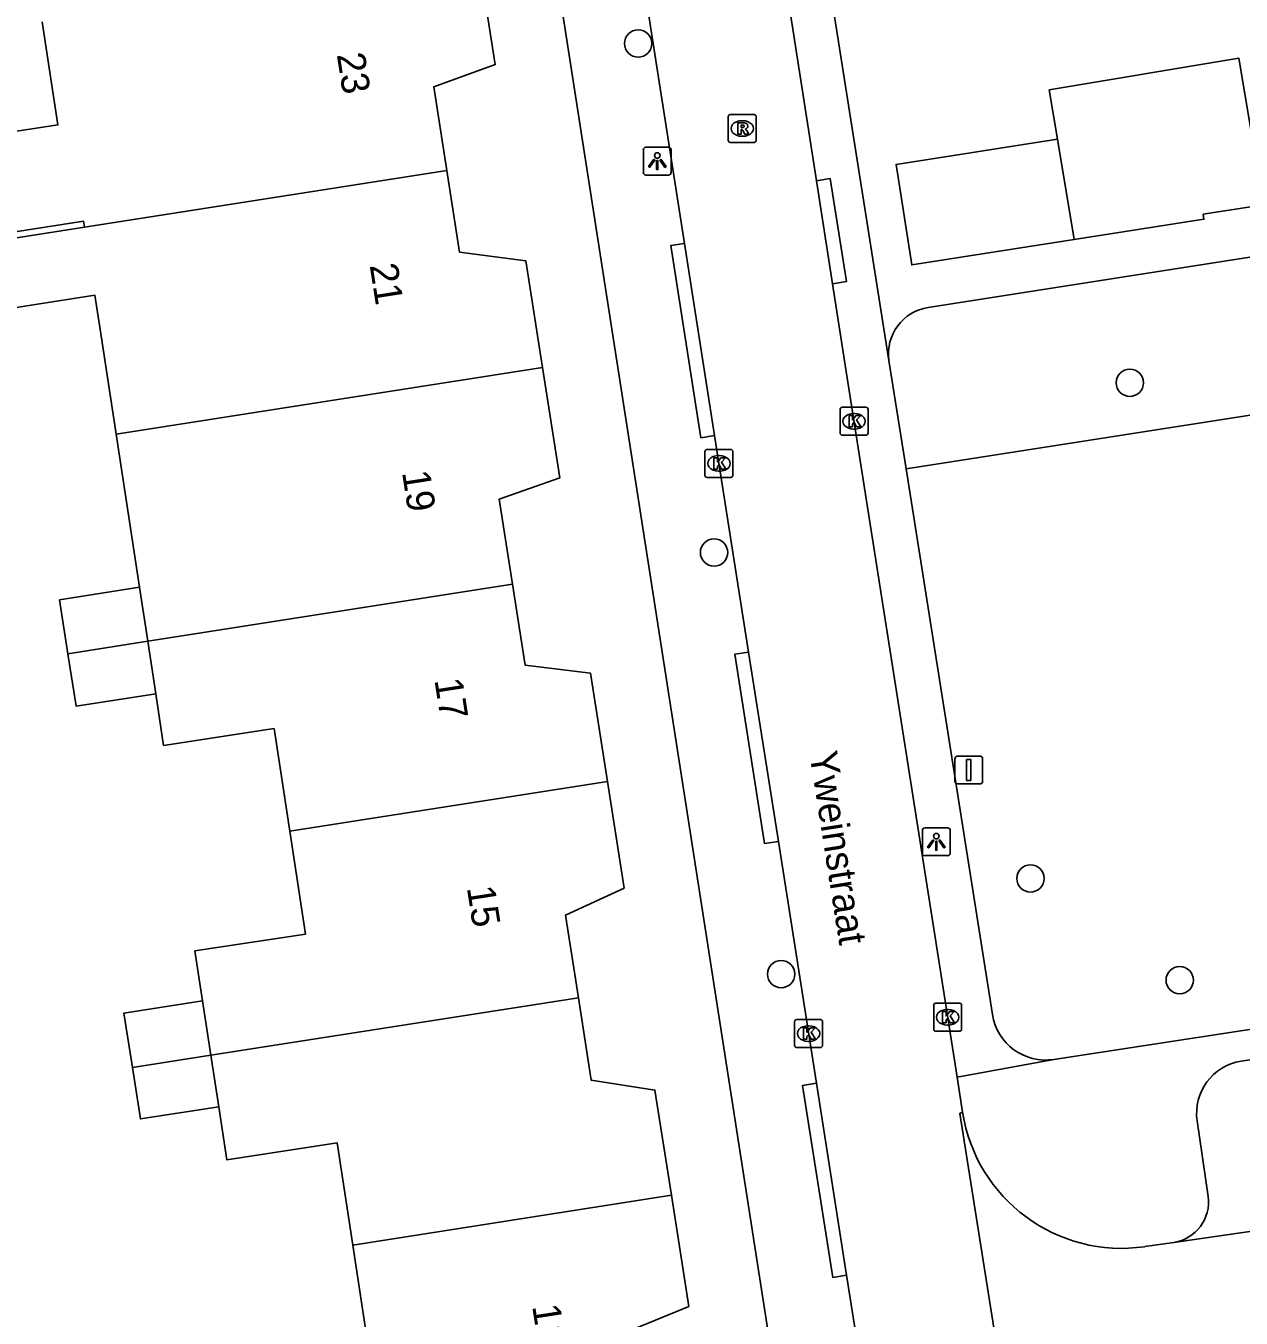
# Model space of a CAD drawing. Extents: x 160077 to 160945, y 386481 to 387498.
# Drawn here: x 160521.21 to 160564.72, y 387193.58 to 387239.86 of the extents above; entities that cross this region are included whole.
import ezdxf

# ---------------------------------------------------------------- set-up
doc = ezdxf.new("R2010")
doc.units = 0
for name, color, linetype in [('IMGEO_Boom', 7, 'Continuous'), ('IMGEO_Groenvoorziening', 7, 'Continuous'), ('IMGEO_Kolk', 7, 'Continuous'), ('IMGEO_Lichtpunt', 7, 'Continuous'), ('IMGEO_Openbare_ruimte_label', 7, 'Continuous'), ('IMGEO_Pand', 7, 'Continuous'), ('IMGEO_Pand_nummerreeks', 7, 'Continuous'), ('IMGEO_Rijbaan_lokaal_open', 7, 'Continuous'), ('IMGEO_Rioolput', 7, 'Continuous'), ('IMGEO_Verkeersbordpaal', 7, 'Continuous'), ('IMGEO_Voetpad_open', 7, 'Continuous')]:
    doc.layers.add(name, color=color, linetype=linetype)

msp = doc.modelspace()

# ---------------------------------------------------------------- linework, layer by layer
at = {"layer": 'IMGEO_Boom'}
for centre in [(160543.134, 387239.226), (160560.732, 387227.076), (160545.848, 387220.995), (160557.177, 387209.326), (160548.251, 387205.901), (160562.516, 387205.681)]:
    msp.add_circle(centre, 0.489, dxfattribs=at)
at = {"layer": 'IMGEO_Groenvoorziening'}
for points in [[(160586.992, 387234.248), (160586.235, 387234.885), (160553.518, 387229.773)], [(160552.722, 387223.987), (160582.097, 387228.576), (160585.412, 387207.048)]]:
    msp.add_lwpolyline(points, dxfattribs=at)
msp.add_arc((160553.778, 387228.106), 1.688, 98.8577, 187.8192, dxfattribs=at)
at = {"layer": 'IMGEO_Kolk'}
for p, q in [((160550.36, 387225.271), (160550.36, 387226.123)), ((160550.435, 387226.197), (160551.287, 387226.197)), ((160550.848, 387225.977), (160550.873, 387225.977)), ((160551.361, 387226.123), (160551.361, 387225.271)), ((160550.871, 387225.417), (160550.846, 387225.417)), ((160551.287, 387225.197), (160550.435, 387225.197)), ((160545.523, 387223.76), (160545.523, 387224.612)), ((160545.598, 387224.686), (160546.45, 387224.686)), ((160546.011, 387224.466), (160546.036, 387224.466)), ((160546.524, 387224.612), (160546.524, 387223.76)), ((160546.45, 387223.686), (160545.598, 387223.686)), ((160546.034, 387223.906), (160546.009, 387223.906)), ((160553.71, 387203.929), (160553.71, 387204.781)), ((160553.785, 387204.855), (160554.637, 387204.855)), ((160554.198, 387204.635), (160554.223, 387204.635)), ((160554.711, 387204.781), (160554.711, 387203.929)), ((160548.731, 387203.344), (160548.731, 387204.196)), ((160548.806, 387204.27), (160549.658, 387204.27)), ((160549.219, 387204.05), (160549.244, 387204.05)), ((160549.732, 387204.196), (160549.732, 387203.344)), ((160554.221, 387204.075), (160554.196, 387204.075)), ((160554.637, 387203.855), (160553.785, 387203.855)), ((160549.658, 387203.27), (160548.806, 387203.27)), ((160549.242, 387203.49), (160549.217, 387203.49))]:
    msp.add_line(p, q, dxfattribs=at)
for points in [[(160550.36, 387225.271), (160550.36, 387226.123)], [(160550.435, 387226.197), (160551.287, 387226.197)], [(160550.681, 387225.897), (160550.804, 387225.897), (160550.804, 387225.746), (160550.934, 387225.897), (160551.098, 387225.897), (160550.952, 387225.746), (160551.105, 387225.497), (160550.953, 387225.497), (160550.868, 387225.661), (160550.804, 387225.594), (160550.804, 387225.497), (160550.681, 387225.497), (160550.681, 387225.897)], [(160551.361, 387226.123), (160551.361, 387225.271)], [(160551.287, 387225.197), (160550.435, 387225.197)], [(160545.523, 387223.76), (160545.523, 387224.612)], [(160545.598, 387224.686), (160546.45, 387224.686)], [(160546.524, 387224.612), (160546.524, 387223.76)], [(160545.844, 387224.386), (160545.967, 387224.386), (160545.967, 387224.235), (160546.097, 387224.386), (160546.261, 387224.386), (160546.115, 387224.235), (160546.268, 387223.986), (160546.116, 387223.986), (160546.031, 387224.15), (160545.967, 387224.083), (160545.967, 387223.986), (160545.844, 387223.986), (160545.844, 387224.386)], [(160546.45, 387223.686), (160545.598, 387223.686)], [(160553.71, 387203.929), (160553.71, 387204.781)], [(160553.785, 387204.855), (160554.637, 387204.855)], [(160554.031, 387204.555), (160554.154, 387204.555), (160554.154, 387204.404), (160554.284, 387204.555), (160554.448, 387204.555), (160554.302, 387204.404), (160554.455, 387204.155), (160554.303, 387204.155), (160554.218, 387204.319), (160554.154, 387204.252), (160554.154, 387204.155), (160554.031, 387204.155), (160554.031, 387204.555)], [(160554.711, 387204.781), (160554.711, 387203.929)], [(160548.731, 387203.344), (160548.731, 387204.196)], [(160548.806, 387204.27), (160549.658, 387204.27)], [(160549.732, 387204.196), (160549.732, 387203.344)], [(160549.052, 387203.97), (160549.175, 387203.97), (160549.175, 387203.819), (160549.305, 387203.97), (160549.469, 387203.97), (160549.323, 387203.819), (160549.476, 387203.57), (160549.324, 387203.57), (160549.239, 387203.734), (160549.175, 387203.667), (160549.175, 387203.57), (160549.052, 387203.57), (160549.052, 387203.97)], [(160554.637, 387203.855), (160553.785, 387203.855)], [(160549.658, 387203.27), (160548.806, 387203.27)]]:
    msp.add_lwpolyline(points, dxfattribs=at)
for centre, start, end in [((160550.437, 387226.121), 91.552, 178.448), ((160550.437, 387226.121), 91.552, 178.448), ((160551.285, 387226.121), 1.552, 88.448), ((160551.285, 387226.121), 1.552, 88.448), ((160550.437, 387225.273), 181.552, 268.448), ((160550.437, 387225.273), 181.552, 268.448), ((160551.285, 387225.273), 271.552, 358.448), ((160551.285, 387225.273), 271.552, 358.448), ((160545.6, 387224.61), 91.552, 178.448), ((160545.6, 387224.61), 91.552, 178.448), ((160546.448, 387224.61), 1.552, 88.448), ((160546.448, 387224.61), 1.552, 88.448), ((160545.6, 387223.762), 181.552, 268.448), ((160545.6, 387223.762), 181.552, 268.448), ((160546.448, 387223.762), 271.552, 358.448), ((160546.448, 387223.762), 271.552, 358.448), ((160553.787, 387204.779), 91.552, 178.448), ((160553.787, 387204.779), 91.552, 178.448), ((160554.635, 387204.779), 1.552, 88.448), ((160554.635, 387204.779), 1.552, 88.448), ((160548.808, 387204.194), 91.552, 178.448), ((160548.808, 387204.194), 91.552, 178.448), ((160549.656, 387204.194), 1.552, 88.448), ((160549.656, 387204.194), 1.552, 88.448), ((160553.787, 387203.931), 181.552, 268.448), ((160553.787, 387203.931), 181.552, 268.448), ((160554.635, 387203.931), 271.552, 358.448), ((160554.635, 387203.931), 271.552, 358.448), ((160548.808, 387203.346), 181.552, 268.448), ((160548.808, 387203.346), 181.552, 268.448), ((160549.656, 387203.346), 271.552, 358.448), ((160549.656, 387203.346), 271.552, 358.448)]:
    msp.add_arc(centre, 0.0765, start, end, dxfattribs=at)
for centre, major_axis, ratio, start_param, end_param in [((160550.847, 387225.697), (-0.387, 0.002), 0.722429, 4.712389, 7.853982), ((160550.872, 387225.697), (-0.39, 0.002), 0.717154, 1.570796, 4.712389), ((160546.01, 387224.186), (-0.387, 0.002), 0.722429, 4.712389, 7.853982), ((160546.035, 387224.186), (-0.39, 0.002), 0.717154, 1.570796, 4.712389), ((160554.197, 387204.355), (-0.387, 0.002), 0.722429, 4.712389, 7.853982), ((160554.222, 387204.355), (-0.39, 0.002), 0.717154, 1.570796, 4.712389), ((160549.218, 387203.77), (-0.387, 0.002), 0.722429, 4.712389, 7.853982), ((160549.243, 387203.77), (-0.39, 0.002), 0.717154, 1.570796, 4.712389)]:
    msp.add_ellipse(centre, major_axis=major_axis, ratio=ratio, start_param=start_param, end_param=end_param, dxfattribs=at)
at = {"layer": 'IMGEO_Lichtpunt'}
for p, q in [((160544.22, 387235.509), (160543.412, 387235.509)), ((160544.22, 387235.509), (160543.412, 387235.509)), ((160543.318, 387235.414), (160543.318, 387234.607)), ((160543.318, 387235.414), (160543.318, 387234.607)), ((160544.314, 387234.607), (160544.314, 387235.414)), ((160544.314, 387234.607), (160544.314, 387235.414)), ((160543.412, 387234.513), (160544.22, 387234.513)), ((160543.412, 387234.513), (160544.22, 387234.513)), ((160553.306, 387211.042), (160553.306, 387210.235)), ((160553.306, 387211.042), (160553.306, 387210.235)), ((160554.208, 387211.137), (160553.4, 387211.137)), ((160554.208, 387211.137), (160553.4, 387211.137)), ((160554.302, 387210.235), (160554.302, 387211.042)), ((160554.302, 387210.235), (160554.302, 387211.042)), ((160553.4, 387210.141), (160554.208, 387210.141)), ((160553.4, 387210.141), (160554.208, 387210.141))]:
    msp.add_line(p, q, dxfattribs=at)
for points in [[(160543.692, 387235.078), (160543.731, 387235.05), (160543.543, 387234.788), (160543.505, 387234.815), (160543.692, 387235.078)], [(160543.904, 387235.05), (160543.942, 387235.077), (160544.129, 387234.815), (160544.09, 387234.787), (160543.904, 387235.05)], [(160543.794, 387235.03), (160543.841, 387235.03), (160543.841, 387234.708), (160543.794, 387234.708), (160543.794, 387235.03)], [(160553.68, 387210.706), (160553.719, 387210.678), (160553.531, 387210.416), (160553.493, 387210.443), (160553.68, 387210.706)], [(160553.782, 387210.658), (160553.829, 387210.658), (160553.829, 387210.336), (160553.782, 387210.336), (160553.782, 387210.658)], [(160553.892, 387210.678), (160553.93, 387210.705), (160554.117, 387210.443), (160554.078, 387210.415), (160553.892, 387210.678)]]:
    msp.add_lwpolyline(points, dxfattribs=at)
for centre in [(160543.817, 387235.212), (160553.805, 387210.84)]:
    msp.add_circle(centre, 0.0994, dxfattribs=at)
for centre, start, end in [((160543.412, 387235.414), 90, 180), ((160543.412, 387235.414), 90, 180), ((160544.22, 387235.414), 0, 90), ((160544.22, 387235.414), 0, 90), ((160543.412, 387234.607), 180, 270), ((160543.412, 387234.607), 180, 270), ((160544.22, 387234.607), 270, 0), ((160544.22, 387234.607), 270, 360), ((160553.4, 387211.042), 90, 180), ((160553.4, 387211.042), 90, 180), ((160554.208, 387211.042), 0, 90), ((160554.208, 387211.042), 0, 90), ((160553.4, 387210.235), 180, 270), ((160553.4, 387210.235), 180, 270), ((160554.208, 387210.235), 270, 0), ((160554.208, 387210.235), 270, 360)]:
    msp.add_arc(centre, 0.0946, start, end, dxfattribs=at)
at = {"layer": 'IMGEO_Pand'}
for points in [[(160537.395, 387242.436), (160538.015, 387238.47), (160535.817, 387237.673), (160536.286, 387234.673)], [(160523.315, 387232.644), (160523.282, 387232.859), (160516.313, 387231.77), (160515.775, 387235.296), (160522.361, 387236.311), (160521.799, 387239.997)], [(160558.142, 387235.795), (160557.845, 387237.563), (160564.629, 387238.703), (160565.511, 387233.45), (160563.357, 387233.113), (160563.386, 387232.93), (160558.745, 387232.205)], [(160558.745, 387232.205), (160552.924, 387231.296), (160552.362, 387234.893), (160558.142, 387235.795)], [(160558.142, 387235.795), (160558.745, 387232.205)], [(160523.315, 387232.644), (160536.286, 387234.673)], [(160536.286, 387234.673), (160536.743, 387231.753), (160539.107, 387231.445), (160539.706, 387227.618)], [(160524.445, 387225.232), (160523.883, 387228.916), (160523.686, 387230.21), (160519.119, 387229.496), (160518.748, 387231.93), (160523.315, 387232.644)], [(160539.706, 387227.618), (160524.445, 387225.232)], [(160538.635, 387219.861), (160538.158, 387222.912), (160540.324, 387223.667), (160539.706, 387227.618)], [(160524.445, 387225.232), (160525.005, 387221.561), (160525.281, 387219.754)], [(160538.635, 387219.861), (160525.576, 387217.818)], [(160542.032, 387212.801), (160541.426, 387216.679), (160539.088, 387216.959), (160538.635, 387219.861)], [(160525.281, 387219.754), (160522.42, 387219.306), (160522.723, 387217.372)], [(160525.576, 387217.818), (160525.281, 387219.754)], [(160522.723, 387217.372), (160525.576, 387217.818)], [(160525.863, 387215.938), (160525.576, 387217.818)], [(160522.723, 387217.372), (160523.017, 387215.492), (160525.863, 387215.938)], [(160525.863, 387215.938), (160526.145, 387214.087), (160530.1, 387214.69), (160530.659, 387211.023)], [(160542.032, 387212.801), (160530.659, 387211.023)], [(160540.992, 387205.05), (160540.529, 387208.007), (160542.63, 387208.977), (160542.032, 387212.801)], [(160530.659, 387211.023), (160531.221, 387207.335), (160527.266, 387206.732), (160527.538, 387204.945)], [(160527.836, 387202.992), (160540.992, 387205.05)], [(160544.321, 387197.98), (160543.732, 387201.748), (160541.453, 387202.101), (160540.992, 387205.05)], [(160527.538, 387204.945), (160524.722, 387204.504), (160525.027, 387202.553)], [(160527.836, 387202.992), (160527.538, 387204.945)], [(160525.027, 387202.553), (160527.836, 387202.992)], [(160528.117, 387201.149), (160527.836, 387202.992)], [(160525.027, 387202.553), (160525.315, 387200.711), (160528.117, 387201.149)], [(160528.117, 387201.149), (160528.407, 387199.249), (160532.362, 387199.852), (160532.92, 387196.197)], [(160532.92, 387196.197), (160544.321, 387197.98)], [(160544.321, 387197.98), (160544.944, 387194), (160542.767, 387193.103), (160543.218, 387190.217)], [(160530.097, 387188.166), (160529.529, 387191.894), (160533.484, 387192.497), (160532.92, 387196.197)]]:
    msp.add_lwpolyline(points, dxfattribs=at)
at = {"layer": 'IMGEO_Rijbaan_lokaal_open'}
for points in [[(160546.204, 387254.19), (160546.225, 387254.126), (160547.064, 387250), (160549.515, 387234.311)], [(160543.513, 387240.213), (160544.791, 387232.064)], [(160550.09, 387230.622), (160549.515, 387234.311)], [(160544.791, 387232.064), (160545.87, 387225.181)], [(160550.09, 387230.622), (160550.641, 387227.096), (160554.548, 387202.204)], [(160545.87, 387225.181), (160547.086, 387217.428)], [(160547.086, 387217.428), (160548.152, 387210.65)], [(160548.152, 387210.65), (160549.514, 387201.989)], [(160554.745, 387200.951), (160554.548, 387202.204)], [(160549.514, 387201.989), (160550.594, 387195.116)], [(160557.293, 387184.493), (160557.248, 387184.51), (160554.641, 387200.91), (160554.745, 387200.951)], [(160550.594, 387195.116), (160551.431, 387189.794), (160551.844, 387187.122)]]:
    msp.add_lwpolyline(points, dxfattribs=at)
at = {"layer": 'IMGEO_Rioolput'}
for p, q in [((160546.358, 387235.754), (160546.358, 387236.606)), ((160546.433, 387236.68), (160547.285, 387236.68)), ((160546.846, 387236.46), (160546.871, 387236.46)), ((160547.359, 387236.606), (160547.359, 387235.754)), ((160547.285, 387235.68), (160546.433, 387235.68)), ((160546.869, 387235.9), (160546.844, 387235.9))]:
    msp.add_line(p, q, dxfattribs=at)
for points in [[(160546.358, 387235.754), (160546.358, 387236.606)], [(160546.433, 387236.68), (160547.285, 387236.68)], [(160547.359, 387236.606), (160547.359, 387235.754)], [(160546.947, 387236.378), (160546.695, 387236.38), (160546.695, 387235.98)], [(160546.695, 387235.98), (160546.819, 387235.98), (160546.819, 387236.142), (160546.83, 387236.142)], [(160546.873, 387236.299), (160546.819, 387236.299), (160546.819, 387236.218)], [(160546.819, 387236.218), (160546.871, 387236.218)], [(160546.877, 387236.113), (160546.948, 387235.98), (160547.088, 387235.98), (160547.023, 387236.106)], [(160547.285, 387235.68), (160546.433, 387235.68)]]:
    msp.add_lwpolyline(points, dxfattribs=at)
for centre, radius, start, end in [((160546.435, 387236.604), 0.0765, 91.552, 178.448), ((160546.435, 387236.604), 0.0765, 91.552, 178.448), ((160547.283, 387236.604), 0.0765, 1.552, 88.448), ((160547.283, 387236.604), 0.0765, 1.552, 88.448), ((160546.829, 387236.089), 0.0533, 26.0293, 88.6989), ((160546.855, 387236.407), 0.19, 274.7715, 282.9687), ((160546.879, 387236.203), 0.0964, 77.0061, 93.1865), ((160546.893, 387236.26), 0.0378, 276.6634, 79.6772), ((160546.946, 387236.268), 0.109, 350.3612, 89.416), ((160546.944, 387236.268), 0.112, 277.5842, 350.9817), ((160546.928, 387236.053), 0.108, 29.5134, 73.7905), ((160546.435, 387235.756), 0.0765, 181.552, 268.448), ((160546.435, 387235.756), 0.0765, 181.552, 268.448), ((160547.283, 387235.756), 0.0765, 271.552, 358.448), ((160547.283, 387235.756), 0.0765, 271.552, 358.448)]:
    msp.add_arc(centre, radius, start, end, dxfattribs=at)
for centre, major_axis, ratio, start_param, end_param in [((160546.845, 387236.18), (-0.387, 0.002), 0.722429, 4.712389, 7.853982), ((160546.87, 387236.18), (-0.39, 0.002), 0.717154, 1.570796, 4.712389)]:
    msp.add_ellipse(centre, major_axis=major_axis, ratio=ratio, start_param=start_param, end_param=end_param, dxfattribs=at)
at = {"layer": 'IMGEO_Verkeersbordpaal'}
for p, q in [((160554.471, 387212.808), (160554.471, 387213.608)), ((160554.471, 387213.608), (160554.471, 387212.808)), ((160554.571, 387213.708), (160555.361, 387213.708)), ((160555.361, 387213.708), (160554.571, 387213.708)), ((160555.461, 387213.608), (160555.461, 387212.808)), ((160555.461, 387212.808), (160555.461, 387213.608)), ((160555.361, 387212.708), (160554.571, 387212.708)), ((160554.571, 387212.708), (160555.361, 387212.708))]:
    msp.add_line(p, q, dxfattribs=at)
msp.add_lwpolyline([(160554.891, 387213.583), (160555.041, 387213.583), (160555.041, 387212.833), (160554.891, 387212.833), (160554.891, 387213.583)], dxfattribs=at)
for centre, start, end in [((160554.571, 387213.608), 90, 180), ((160554.571, 387213.608), 90, 180), ((160555.361, 387213.608), 0, 90), ((160555.361, 387213.608), 360, 90), ((160554.571, 387212.808), 180, 270), ((160554.571, 387212.808), 180, 270), ((160555.361, 387212.808), 270, 0), ((160555.361, 387212.808), 270, 0)]:
    msp.add_arc(centre, 0.1, start, end, dxfattribs=at)
at = {"layer": 'IMGEO_Voetpad_open'}
for points in [[(160538.915, 387250), (160553.452, 387156.678)], [(160552.106, 387227.876), (160550.157, 387240.191)], [(160549.515, 387234.311), (160550.009, 387234.386), (160550.585, 387230.697), (160550.09, 387230.622)], [(160545.87, 387225.181), (160545.376, 387225.104), (160544.297, 387231.987), (160544.791, 387232.064)], [(160552.722, 387223.987), (160552.106, 387227.876)], [(160555.813, 387204.454), (160552.722, 387223.987)], [(160548.152, 387210.65), (160547.658, 387210.574), (160546.592, 387217.352), (160547.086, 387217.428)], [(160585.412, 387207.048), (160558.015, 387202.844)], [(160564.716, 387202.779), (160576.457, 387204.589), (160586.99, 387206.196)], [(160554.548, 387202.204), (160558.015, 387202.844)], [(160550.594, 387195.116), (160550.1, 387195.04), (160549.02, 387201.913), (160549.514, 387201.989)], [(160591.434, 387200.748), (160576.554, 387198.349), (160562.312, 387196.29)], [(160563.539, 387197.935), (160563.142, 387200.649)], [(160562.312, 387196.29), (160561.265, 387196.139)]]:
    msp.add_lwpolyline(points, dxfattribs=at)
for centre, radius, start, end in [((160557.72, 387204.751), 1.93, 188.849, 278.8059), ((160565.002, 387200.921), 1.88, 98.7511, 188.3225), ((160560.44, 387201.844), 5.765, 188.9152, 278.2274), ((160562.075, 387197.747), 1.476, 279.2302, 7.3315)]:
    msp.add_arc(centre, radius, start, end, dxfattribs=at)

# ---------------------------------------------------------------- texts
at = {"layer": 'IMGEO_Openbare_ruimte_label'}
msp.add_text('Yweinstraat', height=1, rotation=278.916, dxfattribs=at).set_placement((160549.258, 387213.806))
at = {"layer": 'IMGEO_Pand_nummerreeks'}
for s, rotation, p in [('23', 278.8692, (160532.343, 387238.829)), ('21', 278.8684, (160533.52, 387231.283)), ('19', 278.8692, (160534.678, 387223.867)), ('17', 278.8692, (160535.838, 387216.431)), ('15', 278.8692, (160536.998, 387208.994)), ('11', 278.8684, (160539.336, 387194.011))]:
    msp.add_text(s, height=1, rotation=rotation, dxfattribs=at).set_placement(p)

doc.saveas('drawing.dxf')
